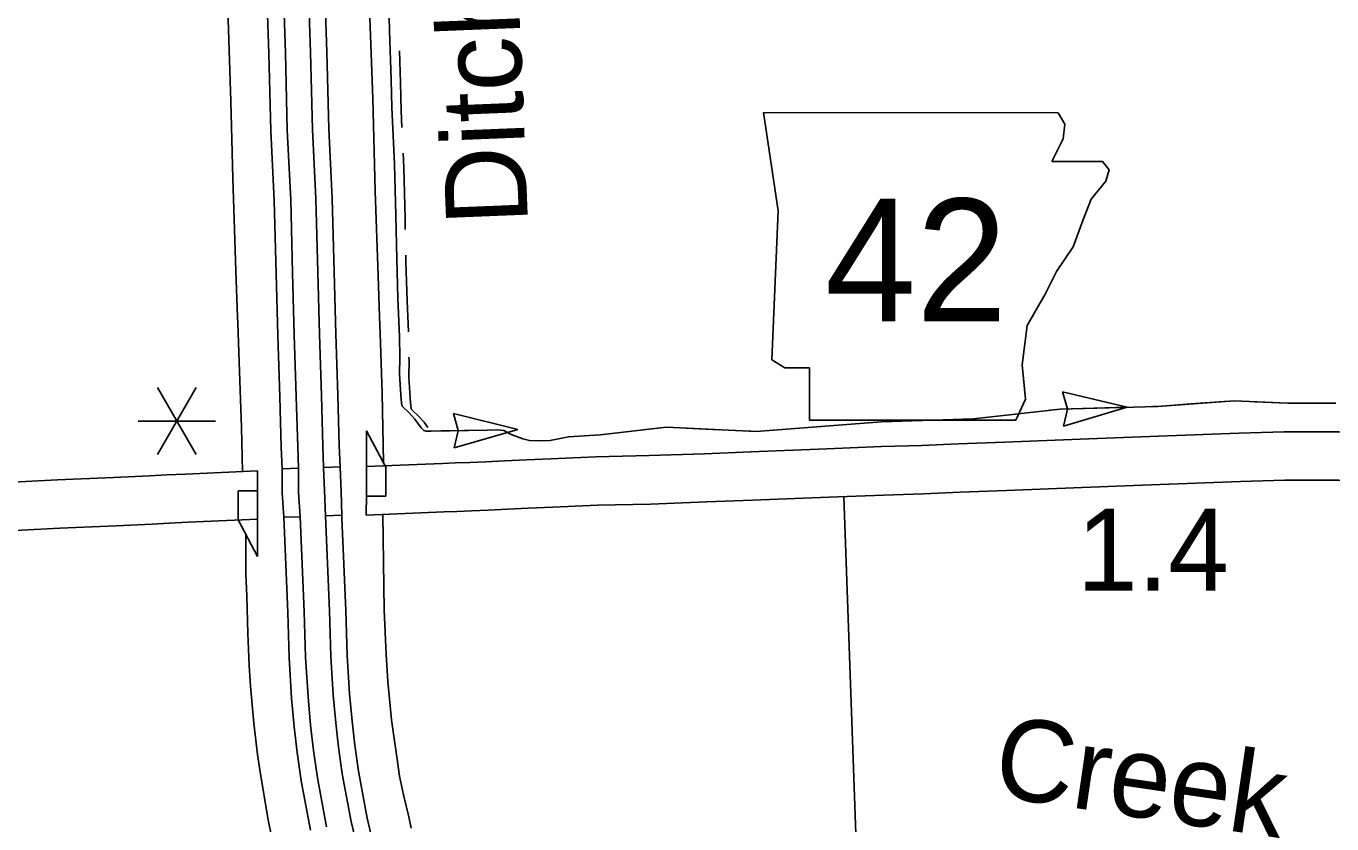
# Model space of a CAD drawing. Extents: x -117616 to 64730, y 54117 to 789866.
# Drawn here: x 62911 to 63045.9, y 54494.9 to 54577.4 of the extents above; entities that cross this region are included whole.
import ezdxf

# ---------------------------------------------------------------- set-up
doc = ezdxf.new("R2010")
doc.units = 0
for name, color, linetype in [('10', 7, 'Continuous'), ('19', 7, 'Continuous'), ('21', 7, 'Continuous'), ('27', 7, 'Continuous'), ('35', 7, 'Continuous'), ('42', 7, 'Continuous'), ('43', 7, 'Continuous'), ('48', 7, 'Continuous'), ('5', 7, 'Continuous')]:
    doc.layers.add(name, color=color, linetype=linetype)

msp = doc.modelspace()

# ---------------------------------------------------------------- linework, layer by layer
at = {"layer": '10'}
for p, q in [((62956.86, 54532.26), (62955.35, 54532.21)), ((62955.35, 54532.21), (62954.01, 54532.17)), ((62954.19, 54527.17), (62955.51, 54527.21)), ((62955.51, 54527.21), (62957.03, 54527.26))]:
    msp.add_line(p, q, dxfattribs=at)
for points in [[(63075.09, 54535.53), (63074.47, 54535.53), (63067.73, 54535.44), (63059.36, 54535.38), (63051.82, 54535.4), (63046.63, 54535.44), (63040.96, 54535.42), (63036.3, 54535.29), (63026.16, 54534.93), (63019.91, 54534.68), (63012.1, 54534.36), (63007.3, 54534.19), (63003.53, 54534.02), (62999.39, 54533.9), (62993.74, 54533.66), (62985.86, 54533.37), (62981.09, 54533.17), (62975.36, 54532.97), (62969.85, 54532.83), (62965.22, 54532.63), (62962.67, 54532.55), (62960.47, 54532.44), (62958.49, 54532.34), (62956.86, 54532.26)], [(62925.55, 54530.97), (62923.76, 54530.88)], [(62927.48, 54531.07), (62925.55, 54530.97)], [(62934.91, 54531.4), (62927.48, 54531.07)], [(62934.91, 54526.4), (62934.91, 54531.4)], [(62946.18, 54531.84), (62946.18, 54528.92), (62946.14, 54526.83)], [(62954.01, 54532.17), (62946.18, 54531.84)], [(62923.76, 54530.88), (62920.07, 54530.7), (62914.26, 54530.46), (62910.3, 54530.27), (62904.25, 54529.98)], [(62957.03, 54527.26), (62958.75, 54527.35), (62960.72, 54527.45), (62962.86, 54527.55), (62965.41, 54527.63), (62970.02, 54527.84), (62975.51, 54527.97), (62981.28, 54528.18), (62986.06, 54528.38), (62993.94, 54528.67), (62999.57, 54528.9), (63003.72, 54529.02), (63007.5, 54529.2), (63012.29, 54529.36), (63020.11, 54529.69), (63026.35, 54529.93), (63036.46, 54530.29), (63041.04, 54530.42), (63046.62, 54530.44), (63051.79, 54530.4), (63059.37, 54530.38), (63067.78, 54530.44), (63074.51, 54530.53), (63075.1, 54530.53)], [(62946.14, 54526.83), (62954.19, 54527.17)], [(62904.49, 54524.99), (62910.54, 54525.27), (62914.48, 54525.47), (62920.3, 54525.71), (62924.01, 54525.89)], [(62924.01, 54525.89), (62925.8, 54525.98)], [(62925.8, 54525.98), (62927.73, 54526.08)], [(62927.73, 54526.08), (62934.91, 54526.4)]]:
    msp.add_lwpolyline(points, dxfattribs=at)
at = {"layer": '19'}
for p, q in [((62937.62, 54526.6), (62939.32, 54526.66)), ((62938.05, 54516.76), (62937.62, 54526.6)), ((62939.32, 54526.66), (62939.74, 54516.82)), ((62941.92, 54526.76), (62943.62, 54526.81)), ((62942.34, 54516.92), (62941.92, 54526.76)), ((62943.62, 54526.81), (62943.63, 54526.51)), ((62943.63, 54526.51), (62944.04, 54516.98)), ((62938.18, 54512.06), (62938.05, 54516.76)), ((62939.74, 54516.82), (62939.88, 54512.13)), ((62942.48, 54512.25), (62942.34, 54516.92)), ((62944.04, 54516.98), (62944.18, 54512.32)), ((62938.43, 54507.9), (62938.18, 54512.06)), ((62939.88, 54512.13), (62940.13, 54508.03)), ((62942.72, 54508.23), (62942.48, 54512.25)), ((62944.18, 54512.32), (62944.41, 54508.36)), ((62940.13, 54508.03), (62940.4, 54505.11)), ((62942.99, 54505.37), (62942.72, 54508.23)), ((62944.41, 54508.36), (62944.68, 54505.54)), ((62938.71, 54504.94), (62938.43, 54507.9)), ((62943.26, 54502.83), (62942.99, 54505.37)), ((62944.68, 54505.54), (62944.95, 54503.04)), ((62939, 54502.29), (62938.71, 54504.94)), ((62940.4, 54505.11), (62940.68, 54502.5)), ((62943.67, 54500.09), (62943.26, 54502.83)), ((62944.95, 54503.04), (62945.34, 54500.37)), ((62939.42, 54499.38), (62939, 54502.29)), ((62940.68, 54502.5), (62941.1, 54499.66)), ((62944.58, 54495.16), (62943.67, 54500.09)), ((62945.34, 54500.37), (62946.25, 54495.51)), ((62940.38, 54494.27), (62939.42, 54499.38)), ((62941.1, 54499.66), (62942.04, 54494.62)), ((62945.71, 54490.4), (62944.58, 54495.16)), ((62946.25, 54495.51), (62947.35, 54490.82))]:
    msp.add_line(p, q, dxfattribs=at)
for points in [[(62937.44, 54531.59), (62937.36, 54533.83), (62937.22, 54539.03), (62937.01, 54545.39), (62936.84, 54551.8), (62936.64, 54559.33), (62936.29, 54566.52), (62936.09, 54574.52), (62935.74, 54584.7), (62935.5, 54592.46), (62935.29, 54597.58)], [(62936.98, 54597.64), (62937.2, 54592.52), (62937.44, 54584.75), (62937.79, 54574.58), (62937.99, 54566.59), (62938.34, 54559.4), (62938.54, 54551.85), (62938.71, 54545.44), (62938.92, 54539.08), (62939.06, 54533.89), (62939.14, 54531.66), (62937.44, 54531.59)], [(62941.74, 54531.76), (62941.66, 54533.97), (62941.52, 54539.16), (62941.31, 54545.52), (62941.14, 54551.92), (62940.93, 54559.5), (62940.59, 54566.68), (62940.38, 54574.65), (62940.04, 54584.84), (62939.8, 54592.61), (62939.58, 54597.74)], [(62941.28, 54597.8), (62941.5, 54592.68), (62941.74, 54584.89), (62942.08, 54574.7), (62942.29, 54566.75), (62942.63, 54559.56), (62942.84, 54551.96), (62943.01, 54545.57), (62943.22, 54539.21), (62943.36, 54534.02), (62943.44, 54531.81), (62941.74, 54531.76)], [(62937.62, 54526.6), (62937.46, 54529.13), (62937.44, 54531.59), (62939.14, 54531.66)], [(62939.14, 54531.66), (62939.16, 54529.19), (62939.32, 54526.66), (62937.62, 54526.6)], [(62941.74, 54531.76), (62943.44, 54531.81), (62943.54, 54529.26), (62943.62, 54526.81)], [(62943.62, 54526.81), (62941.92, 54526.76), (62941.84, 54529.38), (62941.74, 54531.76)], [(62943.62, 54526.81), (62941.92, 54526.76), (62942.34, 54516.92), (62942.48, 54512.25), (62942.72, 54508.23), (62942.99, 54505.37), (62943.26, 54502.83), (62943.67, 54500.09), (62944.58, 54495.16), (62945.71, 54490.4)], [(62947.35, 54490.82), (62946.25, 54495.51), (62945.34, 54500.37), (62944.95, 54503.04), (62944.68, 54505.54), (62944.41, 54508.36), (62944.18, 54512.32), (62944.04, 54516.98), (62943.63, 54526.51), (62943.62, 54526.81)]]:
    msp.add_lwpolyline(points, dxfattribs=at)
at = {"layer": '21'}
for p, q in [((62987.19, 54568.42), (62988.71, 54558.27)), ((63018.31, 54567.24), (63017.61, 54568.41)), ((63018.15, 54565.71), (63018.31, 54567.24)), ((63016.96, 54563.35), (63018.15, 54565.71)), ((63022.21, 54563.35), (63016.96, 54563.35)), ((63022.88, 54562.5), (63022.21, 54563.35)), ((63022.54, 54561.32), (63022.88, 54562.5)), ((63021.02, 54559.46), (63022.54, 54561.32)), ((63020.18, 54557.26), (63021.02, 54559.46)), ((62988.71, 54558.27), (62988.03, 54542.88)), ((63019.16, 54554.55), (63020.18, 54557.26)), ((63017.47, 54552.01), (63019.16, 54554.55)), ((63016.28, 54549.64), (63017.47, 54552.01)), ((63014.42, 54546.43), (63016.28, 54549.64)), ((63013.92, 54542.37), (63014.42, 54546.43)), ((62988.03, 54542.88), (62989.38, 54542.03)), ((62989.38, 54542.03), (62991.92, 54542.03)), ((62991.92, 54542.03), (62991.92, 54536.62)), ((63014.25, 54538.82), (63013.92, 54542.37)), ((63013.24, 54536.62), (63014.25, 54538.82)), ((62991.92, 54536.62), (63013.24, 54536.62))]:
    msp.add_line(p, q, dxfattribs=at)
msp.add_lwpolyline([(62987.19, 54568.42), (63017.61, 54568.41)], dxfattribs=at)
at = {"layer": '27'}
for points in [[(62947.51, 54547.36), (62947.37, 54551.54), (62947.07, 54560.29), (62946.83, 54569.87), (62946.29, 54584.77), (62945.91, 54597.08)], [(62932.86, 54546.67), (62932.83, 54547.33), (62932.68, 54552.08), (62932.37, 54561.63), (62932.15, 54569.59), (62931.88, 54578.05), (62931.6, 54585.41), (62931.45, 54591.04), (62931.31, 54596.69)], [(62947.91, 54532.28), (62947.79, 54539.4), (62947.6, 54544.61), (62947.51, 54547.36)], [(62933.37, 54531.33), (62933.27, 54535.87), (62933.05, 54541.68), (62932.86, 54546.67)], [(62947.86, 54526.9), (62947.99, 54517.05), (62948.19, 54512.41), (62948.39, 54509.63), (62948.61, 54507.1), (62948.76, 54505.66), (62948.99, 54503.97), (62949.3, 54501.83), (62949.59, 54499.86), (62950, 54497.9), (62950.53, 54495.63), (62950.79, 54494.48)], [(62934.16, 54509.68), (62934.05, 54511.28), (62933.9, 54514.58), (62933.79, 54518.43), (62933.71, 54520.77), (62933.71, 54524.82)], [(62967.58, 54419.93), (62952.43, 54452.53), (62951.35, 54454.72), (62950.29, 54456.91), (62949.43, 54458.71), (62948.24, 54460.96), (62946.16, 54465.07), (62944.83, 54467.77), (62943.65, 54470.52), (62942.84, 54472.47), (62941.96, 54474.65), (62941.14, 54476.88), (62940.37, 54479), (62939.59, 54481.35), (62938.91, 54483.62), (62937.88, 54487.27), (62936.85, 54491.26), (62935.97, 54495.52), (62935.14, 54500.51), (62934.92, 54502.07), (62934.53, 54505.31), (62934.19, 54509.16), (62934.16, 54509.68)]]:
    msp.add_lwpolyline(points, dxfattribs=at)
at = {"layer": '42'}
for p, q in [((62948.18, 54531.77), (62946.18, 54535.55)), ((62946.18, 54535.55), (62946.18, 54528.77)), ((62948.18, 54528.77), (62948.18, 54531.77)), ((62932.91, 54529.32), (62932.91, 54526.32)), ((62934.91, 54529.32), (62932.91, 54529.32)), ((62934.91, 54522.54), (62934.91, 54529.32)), ((62946.18, 54528.77), (62948.18, 54528.77)), ((62932.91, 54526.32), (62934.91, 54522.54))]:
    msp.add_line(p, q, dxfattribs=at)
at = {"layer": '43'}
for p, q in [((63024.75, 54537.97), (63018.07, 54539.56)), ((63018.07, 54539.56), (63018.59, 54537.81)), ((63024.75, 54537.97), (63018.17, 54536.01)), ((63018.17, 54536.01), (63018.59, 54537.78)), ((62961.81, 54535.66), (62955.15, 54537.32)), ((62955.15, 54537.32), (62955.65, 54535.57)), ((62961.81, 54535.66), (62955.21, 54533.77)), ((62955.21, 54533.77), (62955.65, 54535.54))]:
    msp.add_line(p, q, dxfattribs=at)
for points in [[(62948.45, 54581.09), (62948.55, 54576.92), (62948.71, 54571.81), (62948.79, 54568.96), (62949.05, 54563.08), (62949.19, 54557.8), (62949.29, 54553.32), (62949.41, 54549.26), (62949.57, 54545.24), (62949.6, 54543.11), (62949.57, 54541.44), (62949.72, 54539.24), (62949.79, 54538.38), (62949.86, 54538.07), (62950.58, 54537.38), (62951.15, 54536.75), (62951.82, 54535.84), (62952.08, 54535.58), (62952.35, 54535.51), (62952.85, 54535.51), (62958.65, 54535.61), (62959.75, 54535.65), (62960.35, 54535.56), (62961.04, 54535.18), (62961.51, 54535), (62962.32, 54534.7), (62963, 54534.53), (62964.06, 54534.49), (62965.14, 54534.54), (62967.03, 54534.93), (62970.32, 54535.12), (62977.18, 54535.9), (62986.41, 54535.47), (62999.38, 54536.48), (63008.89, 54536.76), (63017.83, 54537.77), (63027.91, 54538.06), (63035.81, 54538.62), (63041.37, 54538.38), (63046.3, 54538.38)], [(62949.57, 54574.8), (62949.68, 54571.48), (62949.75, 54568.64), (62949.83, 54566.88)], [(62949.95, 54564.24), (62950.02, 54562.76), (62950.16, 54557.47), (62950.18, 54556.33)], [(62950.24, 54553.69), (62950.25, 54553), (62950.37, 54548.94), (62950.51, 54545.77)], [(62950.56, 54543.13), (62950.57, 54542.79), (62950.54, 54541.12), (62950.68, 54538.92), (62950.76, 54538.06), (62950.83, 54537.75), (62951.55, 54537.05), (62952.12, 54536.43), (62952.52, 54535.89)], [(63016.84, 54537.66), (63017.83, 54537.77), (63024.75, 54537.97)], [(63027.39, 54538.05), (63027.91, 54538.06), (63031.34, 54538.31)], [(63031.34, 54538.31), (63035.29, 54538.59)], [(63037.93, 54538.53), (63041.37, 54538.38), (63045.84, 54538.38)], [(62953.89, 54535.53), (62958.65, 54535.61), (62959.75, 54535.65), (62960.35, 54535.56), (62961.04, 54535.18), (62961.51, 54535), (62961.66, 54534.95)], [(62964.23, 54534.5), (62965.14, 54534.54), (62967.03, 54534.93), (62968.15, 54534.99)], [(62968.15, 54534.99), (62970.32, 54535.12), (62972.09, 54535.32)], [(62974.72, 54535.62), (62977.18, 54535.9), (62982.62, 54535.64)], [(62985.25, 54535.52), (62986.41, 54535.47), (62993.15, 54535.99)]]:
    msp.add_lwpolyline(points, dxfattribs=at)
at = {"layer": '48'}
for p, q in [((62928.58, 54540), (62924.58, 54533.07)), ((62924.58, 54540), (62928.58, 54533.07)), ((62922.58, 54536.54), (62930.58, 54536.54))]:
    msp.add_line(p, q, dxfattribs=at)
at = {"layer": '5'}
msp.add_lwpolyline([(62995.48, 54528.73), (62996.94, 54488.07)], dxfattribs=at)

# ---------------------------------------------------------------- texts
at = {"layer": '21'}
msp.add_text('42', height=12.672, dxfattribs=at).set_placement((62993.53, 54546.85))
at = {"layer": '35'}
msp.add_text('Creek', height=8.448, rotation=351.6271, dxfattribs=at).set_placement((63010.7, 54497.83))
at = {"layer": '43'}
msp.add_text('Ditch', height=8.448, rotation=92.3195, dxfattribs=at).set_placement((62962.86, 54556.95))
at = {"layer": '48'}
msp.add_text('1.4', height=8.448, dxfattribs=at).set_placement((63019.57, 54519.03))

doc.saveas('drawing.dxf')
